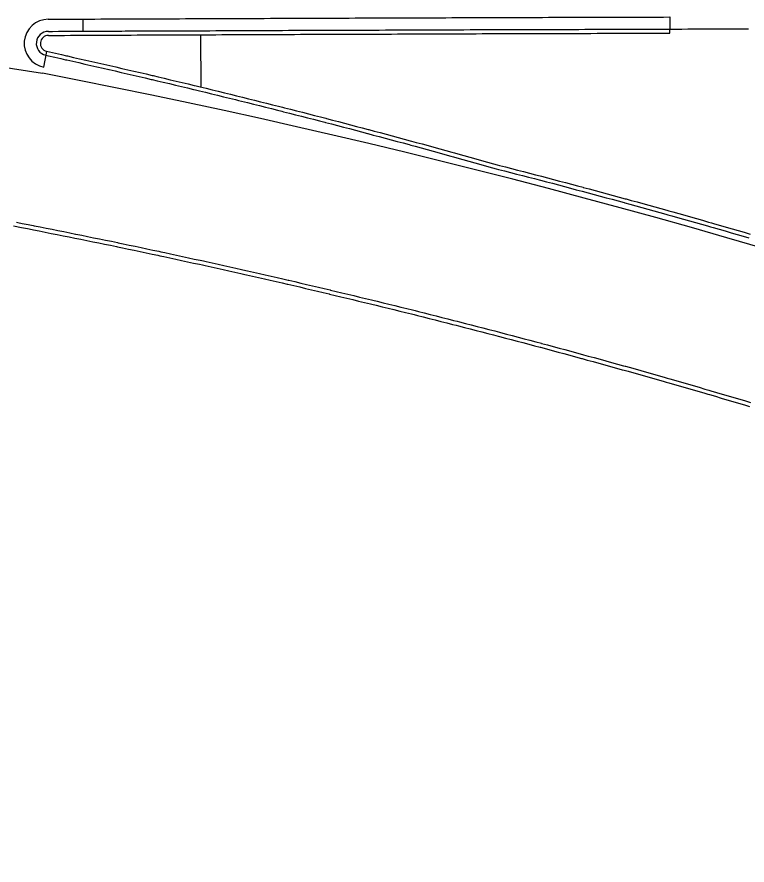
# Model space of a CAD drawing. Extents: x 2145147 to 2158018, y 137519 to 148068.
# Drawn here: x 2155363.2 to 2155483.8, y 142718.8 to 142858.9 of the extents above; entities that cross this region are included whole.
import ezdxf

# ---------------------------------------------------------------- set-up
doc = ezdxf.new("R2010")
doc.units = 0
doc.layers.add('PR_Phasing_Pavement_1', color=7, linetype='Continuous')

msp = doc.modelspace()

# ---------------------------------------------------------------- linework, layer by layer
at = {"layer": 'PR_Phasing_Pavement_1'}
for p, q in [((2155374.09, 142858.52), (2155374.1, 142856.52)), ((2155470.99, 142858.88), (2155471, 142856.88)), ((2155317.09, 142857.31), (2155367.47, 142849.59)), ((2155470.99, 142856.21), (2155471, 142856.88)), ((2155393.63, 142847.29), (2155393.59, 142855.94)), ((2155367.66, 142850.57), (2155368.17, 142853.19))]:
    msp.add_line(p, q, dxfattribs=at)
for points in [[(2155368.4, 142858.5), (2155369.09, 142858.5), (2155370.09, 142858.51), (2155371.09, 142858.51), (2155372.09, 142858.52), (2155373.09, 142858.52), (2155374.09, 142858.52), (2155375.09, 142858.53), (2155376.09, 142858.53), (2155377.09, 142858.54), (2155378.08, 142858.54), (2155379.08, 142858.55), (2155380.08, 142858.55), (2155380.51, 142858.55), (2155381.08, 142858.56), (2155382.08, 142858.56), (2155383.08, 142858.56), (2155384.08, 142858.57), (2155385.08, 142858.57), (2155386.08, 142858.58), (2155387.08, 142858.58), (2155388.08, 142858.59), (2155389.07, 142858.59), (2155390.07, 142858.59), (2155391.07, 142858.6), (2155392.07, 142858.6), (2155393.07, 142858.61), (2155394.07, 142858.61), (2155395.07, 142858.61), (2155396.07, 142858.62), (2155397.07, 142858.62), (2155398.07, 142858.63), (2155399.06, 142858.63), (2155400.06, 142858.64), (2155401.06, 142858.64), (2155402.06, 142858.64), (2155403.06, 142858.65), (2155403.4, 142858.65), (2155404.06, 142858.65), (2155405.06, 142858.66), (2155406.06, 142858.66), (2155407.06, 142858.66), (2155408.06, 142858.67), (2155409.05, 142858.67), (2155410.05, 142858.67), (2155411.05, 142858.68), (2155412.05, 142858.68), (2155413.05, 142858.69), (2155414.05, 142858.69), (2155415.05, 142858.69), (2155416.05, 142858.7), (2155417.05, 142858.7), (2155418.05, 142858.7), (2155419.04, 142858.71), (2155420.04, 142858.71), (2155421.04, 142858.72), (2155422.04, 142858.72), (2155423.04, 142858.72), (2155424.04, 142858.73), (2155425.04, 142858.73), (2155426.04, 142858.73), (2155427.04, 142858.74), (2155428.04, 142858.74), (2155429.03, 142858.75), (2155429.07, 142858.75), (2155430.03, 142858.75), (2155431.03, 142858.75), (2155432.03, 142858.76), (2155433.03, 142858.76), (2155434.03, 142858.76), (2155435.03, 142858.77), (2155436.03, 142858.77), (2155437.03, 142858.77), (2155438.03, 142858.78), (2155439.03, 142858.78), (2155440.02, 142858.78), (2155441.02, 142858.78), (2155442.02, 142858.79), (2155443.02, 142858.79), (2155444.02, 142858.79), (2155445.02, 142858.8), (2155446.02, 142858.8), (2155447.02, 142858.8), (2155448.02, 142858.81), (2155449.01, 142858.81), (2155450.01, 142858.81), (2155451.01, 142858.82), (2155452.01, 142858.82), (2155453.01, 142858.82), (2155454.01, 142858.83), (2155455.01, 142858.83), (2155456.01, 142858.83), (2155457.01, 142858.84), (2155458.01, 142858.84), (2155459.01, 142858.84), (2155460, 142858.84), (2155461, 142858.85), (2155462, 142858.85), (2155463, 142858.85), (2155464, 142858.86), (2155465, 142858.86), (2155466, 142858.86), (2155467, 142858.87), (2155468, 142858.87), (2155469, 142858.87), (2155469.99, 142858.87), (2155470.99, 142858.88)], [(2155368.41, 142856.5), (2155369.1, 142856.5), (2155370.1, 142856.51), (2155371.1, 142856.51), (2155372.1, 142856.52), (2155373.1, 142856.52), (2155374.1, 142856.52), (2155375.1, 142856.53), (2155376.1, 142856.53), (2155377.09, 142856.54), (2155378.09, 142856.54), (2155379.09, 142856.55), (2155380.09, 142856.55), (2155380.52, 142856.55), (2155381.09, 142856.56), (2155382.09, 142856.56), (2155383.09, 142856.56), (2155384.09, 142856.57), (2155385.09, 142856.57), (2155386.09, 142856.58), (2155387.08, 142856.58), (2155388.08, 142856.59), (2155389.08, 142856.59), (2155390.08, 142856.59), (2155391.08, 142856.6), (2155392.08, 142856.6), (2155393.08, 142856.61), (2155394.08, 142856.61), (2155395.08, 142856.61), (2155396.08, 142856.62), (2155397.07, 142856.62), (2155398.07, 142856.63), (2155399.07, 142856.63), (2155400.07, 142856.64), (2155401.07, 142856.64), (2155402.07, 142856.64), (2155403.07, 142856.65), (2155403.41, 142856.65), (2155404.07, 142856.65), (2155405.07, 142856.66), (2155406.07, 142856.66), (2155407.06, 142856.66), (2155408.06, 142856.67), (2155409.06, 142856.67), (2155410.06, 142856.67), (2155411.06, 142856.68), (2155412.06, 142856.68), (2155413.06, 142856.69), (2155414.06, 142856.69), (2155415.06, 142856.69), (2155416.05, 142856.7), (2155417.05, 142856.7), (2155418.05, 142856.7), (2155419.05, 142856.71), (2155420.05, 142856.71), (2155421.05, 142856.72), (2155422.05, 142856.72), (2155423.05, 142856.72), (2155424.05, 142856.73), (2155425.05, 142856.73), (2155426.04, 142856.73), (2155427.04, 142856.74), (2155428.04, 142856.74), (2155429.04, 142856.75), (2155429.08, 142856.75), (2155430.04, 142856.75), (2155431.04, 142856.75), (2155432.04, 142856.76), (2155433.04, 142856.76), (2155434.04, 142856.76), (2155435.04, 142856.77), (2155436.03, 142856.77), (2155437.03, 142856.77), (2155438.03, 142856.78), (2155439.03, 142856.78), (2155440.03, 142856.78), (2155441.03, 142856.78), (2155442.03, 142856.79), (2155443.03, 142856.79), (2155444.03, 142856.79), (2155445.03, 142856.8), (2155446.02, 142856.8), (2155447.02, 142856.8), (2155448.02, 142856.81), (2155449.02, 142856.81), (2155450.02, 142856.81), (2155451.02, 142856.82), (2155452.02, 142856.82), (2155453.02, 142856.82), (2155454.02, 142856.83), (2155455.02, 142856.83), (2155456.01, 142856.83), (2155457.01, 142856.84), (2155458.01, 142856.84), (2155459.01, 142856.84), (2155460.01, 142856.84), (2155461.01, 142856.85), (2155462.01, 142856.85), (2155463.01, 142856.85), (2155464.01, 142856.86), (2155465.01, 142856.86), (2155466, 142856.86), (2155467, 142856.87), (2155468, 142856.87), (2155469, 142856.87), (2155470, 142856.87), (2155471, 142856.88)], [(2155471, 142856.88), (2155473, 142856.88), (2155474, 142856.89), (2155475, 142856.89), (2155475.99, 142856.89), (2155476.99, 142856.89), (2155477.64, 142856.9), (2155477.99, 142856.9), (2155478.99, 142856.9), (2155479.99, 142856.9), (2155480.99, 142856.9), (2155481.99, 142856.9), (2155482.99, 142856.91), (2155483.99, 142856.91)], [(2155368.41, 142855.83), (2155369.1, 142855.83), (2155370.09, 142855.84), (2155371.09, 142855.84), (2155372.09, 142855.85), (2155373.09, 142855.85), (2155374.09, 142855.86), (2155375.09, 142855.86), (2155376.09, 142855.87), (2155377.09, 142855.87), (2155378.09, 142855.88), (2155379.09, 142855.88), (2155380.08, 142855.89), (2155380.51, 142855.89), (2155381.08, 142855.89), (2155382.08, 142855.89), (2155383.08, 142855.9), (2155384.08, 142855.9), (2155385.08, 142855.91), (2155386.08, 142855.91), (2155387.08, 142855.91), (2155388.08, 142855.92), (2155389.07, 142855.92), (2155390.07, 142855.93), (2155391.07, 142855.93), (2155392.07, 142855.94), (2155393.07, 142855.94), (2155394.07, 142855.94), (2155395.07, 142855.95), (2155396.07, 142855.95), (2155397.07, 142855.96), (2155398.07, 142855.96), (2155399.06, 142855.96), (2155400.06, 142855.97), (2155401.06, 142855.97), (2155402.06, 142855.98), (2155403.06, 142855.98), (2155403.4, 142855.98), (2155404.06, 142855.99), (2155405.06, 142855.99), (2155406.06, 142855.99), (2155407.06, 142856), (2155408.06, 142856), (2155409.05, 142856), (2155410.05, 142856.01), (2155411.05, 142856.01), (2155412.05, 142856.02), (2155413.05, 142856.02), (2155414.05, 142856.02), (2155415.05, 142856.03), (2155416.05, 142856.03), (2155417.05, 142856.03), (2155418.04, 142856.04), (2155419.04, 142856.04), (2155420.04, 142856.05), (2155421.04, 142856.05), (2155422.04, 142856.05), (2155423.04, 142856.06), (2155424.04, 142856.06), (2155425.04, 142856.06), (2155426.04, 142856.07), (2155427.04, 142856.07), (2155428.03, 142856.07), (2155429.03, 142856.08), (2155429.07, 142856.08), (2155430.03, 142856.08), (2155431.03, 142856.09), (2155432.03, 142856.09), (2155433.03, 142856.09), (2155434.03, 142856.1), (2155435.03, 142856.1), (2155436.03, 142856.1), (2155437.03, 142856.11), (2155438.02, 142856.11), (2155439.02, 142856.11), (2155440.02, 142856.12), (2155441.02, 142856.12), (2155442.02, 142856.12), (2155443.02, 142856.12), (2155444.02, 142856.13), (2155445.02, 142856.13), (2155446.02, 142856.13), (2155447.02, 142856.14), (2155448.01, 142856.14), (2155449.01, 142856.14), (2155450.01, 142856.15), (2155451.01, 142856.15), (2155452.01, 142856.15), (2155453.01, 142856.16), (2155454.01, 142856.16), (2155455.01, 142856.16), (2155456.01, 142856.17), (2155457, 142856.17), (2155458, 142856.17), (2155459, 142856.18), (2155460, 142856.18), (2155461, 142856.18), (2155462, 142856.18), (2155463, 142856.19), (2155464, 142856.19), (2155465, 142856.19), (2155466, 142856.2), (2155466.99, 142856.2), (2155467.99, 142856.2), (2155468.99, 142856.2), (2155469.99, 142856.21), (2155470.99, 142856.21)], [(2155367.99, 142852.55), (2155368.46, 142852.44), (2155369.46, 142852.22), (2155370.46, 142852), (2155371.25, 142851.82), (2155371.46, 142851.77), (2155372.45, 142851.55), (2155373.45, 142851.33), (2155374.45, 142851.1), (2155375.44, 142850.88), (2155376.44, 142850.65), (2155377.44, 142850.42), (2155378.41, 142850.2), (2155378.43, 142850.19), (2155379.43, 142849.96), (2155380.43, 142849.73), (2155381.42, 142849.5), (2155382.42, 142849.27), (2155383.41, 142849.04), (2155384.41, 142848.81), (2155385.4, 142848.57), (2155385.56, 142848.54), (2155386.4, 142848.34), (2155387.39, 142848.1), (2155388.39, 142847.87), (2155389.38, 142847.63), (2155390.37, 142847.39), (2155391.37, 142847.15), (2155392.36, 142846.92), (2155392.7, 142846.83), (2155393.35, 142846.68), (2155394.35, 142846.43), (2155395.34, 142846.19), (2155396.33, 142845.95), (2155397.33, 142845.71), (2155398.32, 142845.46), (2155399.31, 142845.22), (2155399.83, 142845.09), (2155400.3, 142844.97), (2155401.29, 142844.73), (2155402.28, 142844.48), (2155403.28, 142844.23), (2155404.27, 142843.98), (2155405.26, 142843.74), (2155406.25, 142843.49), (2155406.94, 142843.31), (2155407.24, 142843.23), (2155408.23, 142842.98), (2155409.22, 142842.73), (2155410.21, 142842.48), (2155411.2, 142842.22), (2155412.19, 142841.97), (2155413.17, 142841.71), (2155414.05, 142841.49), (2155414.16, 142841.46), (2155415.15, 142841.2), (2155416.14, 142840.94), (2155417.13, 142840.68), (2155418.12, 142840.43), (2155419.1, 142840.17), (2155420.09, 142839.9), (2155421.08, 142839.64), (2155421.14, 142839.63), (2155422.06, 142839.38), (2155423.05, 142839.12), (2155424.04, 142838.85), (2155425.02, 142838.59), (2155426.01, 142838.32), (2155427, 142838.06), (2155427.98, 142837.79), (2155428.23, 142837.72), (2155428.97, 142837.52), (2155429.95, 142837.25), (2155430.94, 142836.98), (2155431.92, 142836.71), (2155432.91, 142836.44), (2155433.89, 142836.17), (2155434.87, 142835.9), (2155435.3, 142835.78), (2155435.86, 142835.63), (2155436.84, 142835.35), (2155437.82, 142835.08), (2155438.81, 142834.8), (2155439.79, 142834.53), (2155440.77, 142834.25), (2155441.76, 142833.97), (2155442.32, 142833.81), (2155442.35, 142833.8), (2155442.74, 142833.7), (2155443.73, 142833.45), (2155444.72, 142833.2), (2155445.7, 142832.94), (2155446.69, 142832.69), (2155447.68, 142832.43), (2155448.67, 142832.17), (2155449.45, 142831.97), (2155449.65, 142831.91), (2155450.64, 142831.66), (2155451.63, 142831.4), (2155452.62, 142831.14), (2155453.6, 142830.87), (2155454.59, 142830.61), (2155455.57, 142830.35), (2155456.53, 142830.09), (2155456.56, 142830.09), (2155457.55, 142829.82), (2155458.53, 142829.56), (2155459.52, 142829.29), (2155460.5, 142829.02), (2155461.49, 142828.76), (2155462.47, 142828.49), (2155463.45, 142828.22), (2155463.61, 142828.18), (2155464.44, 142827.95), (2155465.42, 142827.68), (2155466.41, 142827.41), (2155467.39, 142827.14), (2155468.37, 142826.86), (2155469.36, 142826.59), (2155470.34, 142826.32), (2155470.67, 142826.22), (2155470.67, 142826.22), (2155471.32, 142826.04), (2155472.3, 142825.76), (2155473.29, 142825.49), (2155474.27, 142825.21), (2155475.25, 142824.93), (2155476.23, 142824.65), (2155477.21, 142824.37), (2155477.72, 142824.23), (2155478.19, 142824.09), (2155479.18, 142823.81), (2155480.16, 142823.53), (2155481.14, 142823.25), (2155482.12, 142822.96), (2155483.1, 142822.68), (2155484.08, 142822.39)], [(2155368.13, 142853.2), (2155368.59, 142853.1), (2155369.59, 142852.87), (2155370.59, 142852.65), (2155371.38, 142852.47), (2155371.58, 142852.43), (2155372.58, 142852.2), (2155373.58, 142851.98), (2155374.58, 142851.76), (2155375.57, 142851.53), (2155376.57, 142851.3), (2155377.57, 142851.07), (2155378.55, 142850.85), (2155378.57, 142850.85), (2155379.56, 142850.62), (2155380.56, 142850.39), (2155381.56, 142850.16), (2155382.55, 142849.93), (2155383.55, 142849.69), (2155384.54, 142849.46), (2155385.54, 142849.23), (2155385.7, 142849.19), (2155386.53, 142848.99), (2155387.53, 142848.76), (2155388.52, 142848.52), (2155389.52, 142848.28), (2155390.51, 142848.05), (2155391.51, 142847.81), (2155392.5, 142847.57), (2155392.84, 142847.49), (2155393.49, 142847.33), (2155394.49, 142847.09), (2155395.48, 142846.84), (2155396.47, 142846.6), (2155397.47, 142846.36), (2155398.46, 142846.12), (2155399.45, 142845.87), (2155399.97, 142845.74), (2155400.44, 142845.63), (2155401.44, 142845.38), (2155402.43, 142845.13), (2155403.42, 142844.88), (2155404.41, 142844.64), (2155405.4, 142844.39), (2155406.39, 142844.14), (2155407.09, 142843.96), (2155407.38, 142843.89), (2155408.37, 142843.63), (2155409.37, 142843.38), (2155410.36, 142843.13), (2155411.35, 142842.87), (2155412.34, 142842.62), (2155413.32, 142842.36), (2155414.2, 142842.14), (2155414.31, 142842.11), (2155415.3, 142841.85), (2155416.29, 142841.59), (2155417.28, 142841.33), (2155418.27, 142841.07), (2155419.26, 142840.81), (2155420.24, 142840.55), (2155421.23, 142840.29), (2155421.3, 142840.27), (2155422.22, 142840.03), (2155423.21, 142839.77), (2155424.19, 142839.5), (2155425.18, 142839.24), (2155426.17, 142838.97), (2155427.15, 142838.71), (2155428.14, 142838.44), (2155428.38, 142838.37), (2155429.13, 142838.17), (2155430.11, 142837.9), (2155431.1, 142837.63), (2155432.08, 142837.36), (2155433.07, 142837.09), (2155434.05, 142836.82), (2155435.04, 142836.55), (2155435.46, 142836.43), (2155436.02, 142836.27), (2155437, 142836), (2155437.99, 142835.72), (2155438.97, 142835.45), (2155439.95, 142835.17), (2155440.94, 142834.9), (2155441.92, 142834.62), (2155442.49, 142834.46), (2155442.52, 142834.45), (2155442.91, 142834.35), (2155443.89, 142834.1), (2155444.88, 142833.84), (2155445.87, 142833.59), (2155446.86, 142833.33), (2155447.85, 142833.07), (2155448.84, 142832.82), (2155449.62, 142832.61), (2155449.82, 142832.56), (2155450.81, 142832.3), (2155451.8, 142832.04), (2155452.79, 142831.78), (2155453.77, 142831.52), (2155454.76, 142831.26), (2155455.75, 142830.99), (2155456.7, 142830.74), (2155456.73, 142830.73), (2155457.72, 142830.47), (2155458.7, 142830.2), (2155459.69, 142829.93), (2155460.68, 142829.67), (2155461.66, 142829.4), (2155462.65, 142829.13), (2155463.63, 142828.86), (2155463.78, 142828.82), (2155464.62, 142828.59), (2155465.6, 142828.32), (2155466.58, 142828.05), (2155467.57, 142827.78), (2155468.55, 142827.51), (2155469.54, 142827.23), (2155470.52, 142826.96), (2155470.85, 142826.87), (2155470.85, 142826.86), (2155471.5, 142826.68), (2155472.48, 142826.41), (2155473.47, 142826.13), (2155474.45, 142825.85), (2155475.43, 142825.57), (2155476.41, 142825.29), (2155477.4, 142825.01), (2155477.9, 142824.87), (2155478.38, 142824.73), (2155479.36, 142824.45), (2155480.34, 142824.17), (2155481.32, 142823.89), (2155482.3, 142823.6), (2155483.28, 142823.32), (2155484.26, 142823.03)], [(2155362.66, 142824.38), (2155363.98, 142824.11), (2155364.96, 142823.92), (2155365.75, 142823.76), (2155365.94, 142823.73), (2155366.92, 142823.53), (2155367.9, 142823.34), (2155368.88, 142823.14), (2155369.87, 142822.95), (2155370.85, 142822.75), (2155371.83, 142822.56), (2155372.79, 142822.36), (2155372.8, 142822.36), (2155373.78, 142822.16), (2155374.76, 142821.96), (2155375.74, 142821.76), (2155376.72, 142821.56), (2155377.7, 142821.36), (2155378.68, 142821.16), (2155379.66, 142820.95), (2155379.82, 142820.92), (2155380.64, 142820.75), (2155381.62, 142820.54), (2155382.59, 142820.34), (2155383.57, 142820.13), (2155384.55, 142819.92), (2155385.53, 142819.72), (2155386.5, 142819.51), (2155386.84, 142819.44), (2155387.48, 142819.3), (2155388.46, 142819.09), (2155389.44, 142818.88), (2155390.41, 142818.67), (2155391.39, 142818.45), (2155392.37, 142818.24), (2155393.34, 142818.03), (2155393.85, 142817.92), (2155394.32, 142817.81), (2155395.29, 142817.6), (2155396.27, 142817.38), (2155397.25, 142817.16), (2155398.22, 142816.95), (2155399.2, 142816.73), (2155400.17, 142816.51), (2155400.86, 142816.35), (2155401.15, 142816.29), (2155402.12, 142816.07), (2155403.1, 142815.85), (2155404.07, 142815.62), (2155405.04, 142815.4), (2155406.02, 142815.18), (2155406.99, 142814.95), (2155407.85, 142814.75), (2155407.97, 142814.73), (2155408.94, 142814.5), (2155409.91, 142814.28), (2155410.89, 142814.05), (2155411.86, 142813.82), (2155412.83, 142813.59), (2155413.8, 142813.36), (2155414.78, 142813.13), (2155414.84, 142813.11), (2155415.75, 142812.9), (2155416.72, 142812.67), (2155417.69, 142812.43), (2155418.67, 142812.2), (2155419.64, 142811.96), (2155420.61, 142811.73), (2155421.58, 142811.49), (2155421.82, 142811.43), (2155422.55, 142811.26), (2155423.52, 142811.02), (2155424.49, 142810.78), (2155425.46, 142810.54), (2155426.43, 142810.3), (2155427.4, 142810.06), (2155428.37, 142809.82), (2155428.79, 142809.72), (2155429.34, 142809.58), (2155430.31, 142809.33), (2155431.28, 142809.09), (2155432.25, 142808.85), (2155433.22, 142808.6), (2155434.19, 142808.36), (2155435.16, 142808.11), (2155435.72, 142807.97), (2155435.75, 142807.96), (2155436.12, 142807.86), (2155437.09, 142807.61), (2155438.06, 142807.36), (2155439.03, 142807.11), (2155440, 142806.86), (2155440.96, 142806.61), (2155441.93, 142806.36), (2155442.7, 142806.16), (2155442.9, 142806.11), (2155443.86, 142805.85), (2155444.83, 142805.6), (2155445.8, 142805.34), (2155446.76, 142805.09), (2155447.73, 142804.83), (2155448.7, 142804.57), (2155449.63, 142804.32), (2155449.66, 142804.32), (2155450.63, 142804.06), (2155451.59, 142803.8), (2155452.56, 142803.54), (2155453.52, 142803.28), (2155454.49, 142803.01), (2155455.45, 142802.75), (2155456.41, 142802.49), (2155456.56, 142802.45), (2155457.38, 142802.22), (2155458.34, 142801.96), (2155459.31, 142801.69), (2155460.27, 142801.43), (2155461.23, 142801.16), (2155462.19, 142800.89), (2155463.16, 142800.62), (2155463.48, 142800.53), (2155463.48, 142800.53), (2155464.12, 142800.35), (2155465.08, 142800.08), (2155466.04, 142799.81), (2155467.01, 142799.54), (2155467.97, 142799.27), (2155468.93, 142799), (2155469.89, 142798.72), (2155470.39, 142798.58), (2155470.85, 142798.45), (2155471.81, 142798.17), (2155472.77, 142797.9), (2155473.73, 142797.62), (2155474.69, 142797.34), (2155475.65, 142797.06), (2155476.61, 142796.78), (2155477.28, 142796.59), (2155477.57, 142796.5), (2155478.53, 142796.22), (2155479.49, 142795.94), (2155480.45, 142795.66), (2155481.41, 142795.38), (2155482.37, 142795.09), (2155483.32, 142794.81), (2155484.16, 142794.56)], [(2155363.13, 142824.96), (2155363.35, 142824.92)], [(2155363.35, 142824.92), (2155364.11, 142824.77), (2155365.09, 142824.58), (2155365.88, 142824.43), (2155366.07, 142824.39), (2155367.06, 142824.2), (2155368.04, 142824), (2155369.02, 142823.81), (2155370, 142823.61), (2155370.98, 142823.42), (2155371.96, 142823.22), (2155372.92, 142823.02), (2155372.94, 142823.02), (2155373.92, 142822.82), (2155374.9, 142822.62), (2155375.88, 142822.42), (2155376.86, 142822.22), (2155377.84, 142822.02), (2155378.82, 142821.82), (2155379.8, 142821.61), (2155379.95, 142821.58), (2155380.78, 142821.41), (2155381.75, 142821.21), (2155382.73, 142821), (2155383.71, 142820.79), (2155384.69, 142820.59), (2155385.67, 142820.38), (2155386.65, 142820.17), (2155386.98, 142820.1), (2155387.62, 142819.96), (2155388.6, 142819.75), (2155389.58, 142819.54), (2155390.56, 142819.33), (2155391.53, 142819.12), (2155392.51, 142818.9), (2155393.49, 142818.69), (2155394, 142818.58), (2155394.46, 142818.47), (2155395.44, 142818.26), (2155396.42, 142818.04), (2155397.39, 142817.83), (2155398.37, 142817.61), (2155399.34, 142817.39), (2155400.32, 142817.17), (2155401.01, 142817.01), (2155401.3, 142816.95), (2155402.27, 142816.73), (2155403.25, 142816.51), (2155404.22, 142816.28), (2155405.2, 142816.06), (2155406.17, 142815.84), (2155407.14, 142815.61), (2155408.01, 142815.41), (2155408.12, 142815.39), (2155409.09, 142815.16), (2155410.07, 142814.93), (2155411.04, 142814.71), (2155412.01, 142814.48), (2155412.99, 142814.25), (2155413.96, 142814.02), (2155414.93, 142813.79), (2155415, 142813.77), (2155415.91, 142813.56), (2155416.88, 142813.32), (2155417.85, 142813.09), (2155418.82, 142812.86), (2155419.8, 142812.62), (2155420.77, 142812.39), (2155421.74, 142812.15), (2155421.98, 142812.09), (2155422.71, 142811.91), (2155423.68, 142811.68), (2155424.65, 142811.44), (2155425.62, 142811.2), (2155426.6, 142810.96), (2155427.57, 142810.72), (2155428.54, 142810.48), (2155428.95, 142810.37), (2155429.51, 142810.23), (2155430.48, 142809.99), (2155431.45, 142809.75), (2155432.42, 142809.5), (2155433.39, 142809.26), (2155434.35, 142809.01), (2155435.32, 142808.76), (2155435.88, 142808.62), (2155435.91, 142808.61), (2155436.29, 142808.52), (2155437.26, 142808.27), (2155438.23, 142808.02), (2155439.2, 142807.77), (2155440.17, 142807.52), (2155441.13, 142807.27), (2155442.1, 142807.02), (2155442.87, 142806.82), (2155443.07, 142806.76), (2155444.04, 142806.51), (2155445, 142806.25), (2155445.97, 142806), (2155446.94, 142805.74), (2155447.9, 142805.49), (2155448.87, 142805.23), (2155449.81, 142804.98), (2155449.84, 142804.97), (2155450.8, 142804.71), (2155451.77, 142804.45), (2155452.73, 142804.19), (2155453.7, 142803.93), (2155454.66, 142803.67), (2155455.63, 142803.41), (2155456.59, 142803.14), (2155456.74, 142803.1), (2155457.56, 142802.88), (2155458.52, 142802.61), (2155459.49, 142802.35), (2155460.45, 142802.08), (2155461.41, 142801.81), (2155462.38, 142801.54), (2155463.34, 142801.28), (2155463.66, 142801.19), (2155463.67, 142801.18), (2155464.3, 142801.01), (2155465.27, 142800.74), (2155466.23, 142800.46), (2155467.19, 142800.19), (2155468.15, 142799.92), (2155469.11, 142799.65), (2155470.08, 142799.37), (2155470.57, 142799.23), (2155471.04, 142799.1), (2155472, 142798.82), (2155472.96, 142798.55), (2155473.92, 142798.27), (2155474.88, 142797.99), (2155475.84, 142797.71), (2155476.8, 142797.43), (2155477.47, 142797.24), (2155477.76, 142797.15), (2155478.72, 142796.87), (2155479.68, 142796.59), (2155480.64, 142796.31), (2155481.6, 142796.02), (2155482.56, 142795.74), (2155483.52, 142795.46), (2155484.36, 142795.21)]]:
    msp.add_lwpolyline(points, dxfattribs=at)
for centre, radius, start, end in [((2155368.42, 142854.5), 4, 90.2623, 259.0735), ((2155368.42, 142854.5), 2, 90.2623, 257.5322), ((2155368.42, 142854.5), 1.33, 90.2623, 257.5322), ((2155120.56, 141575.04), 1298.24, 61.76455, 79.03625)]:
    msp.add_arc(centre, radius, start, end, dxfattribs=at)

doc.saveas('drawing.dxf')
